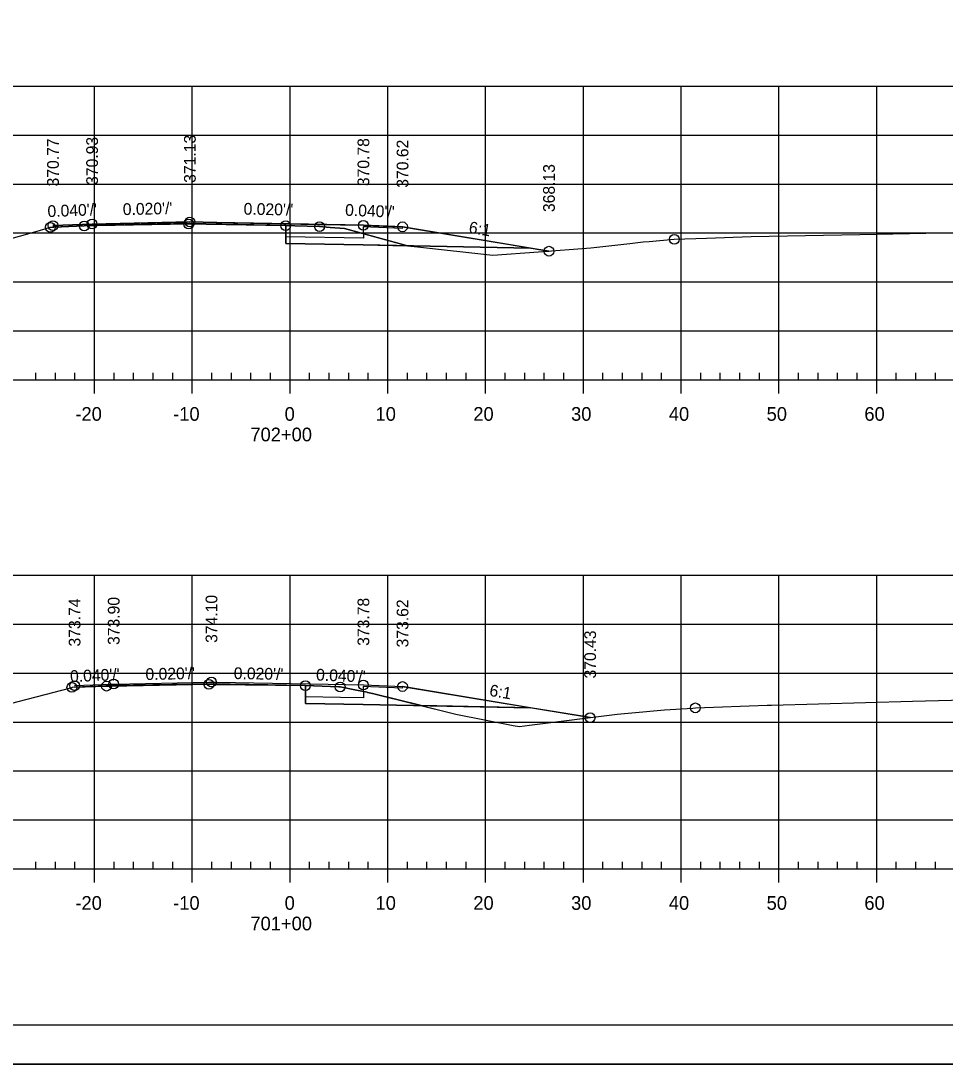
# Model space of a CAD drawing. Extents: x 1359801 to 1362404, y 372415 to 374228.
# Drawn here: x 1361176.2 to 1361270.7, y 372734.6 to 372841.3 of the extents above; entities that cross this region are included whole.
import ezdxf

# ---------------------------------------------------------------- set-up
doc = ezdxf.new("R2010")
doc.units = 0
for name, color, linetype in [('S_DRG_PT_SYM', 7, 'Continuous'), ('S_ELECTRIC_UTILITIES_ANNOT', 7, 'Continuous'), ('S_IRON_PIN', 7, 'Continuous'), ('S_MAILBOX', 7, 'Continuous'), ('S_PRIMARY_CTL', 7, 'Continuous'), ('S_SANITARY_SEWER', 7, 'Continuous'), ('S_SHOULDER', 7, 'Continuous'), ('S_UNDERGROUND_CABLE', 7, 'Continuous'), ('S_UTL_PT_SYM', 7, 'Continuous'), ('S_WATER_UTILITIES', 7, 'Continuous')]:
    doc.layers.add(name, color=color, linetype=linetype)

msp = doc.modelspace()

# ---------------------------------------------------------------- linework, layer by layer
at = {"layer": 'S_DRG_PT_SYM'}
for points in [[(1361167.82, 372816.94), (1361178.08, 372819.85), (1361179.18, 372820.16), (1361179.56, 372820.18), (1361182.65, 372820.3), (1361183.95, 372820.33), (1361193.33, 372820.51), (1361195.11, 372820.47), (1361203.26, 372820.33), (1361204.21, 372820.3), (1361206.72, 372820.23), (1361207.81, 372820.14), (1361209.27, 372820.03), (1361214.5, 372818.61), (1361215.71, 372818.28), (1361216.75, 372818.16), (1361224.45, 372817.3), (1361229.13, 372817.64), (1361234.47, 372818.06), (1361238.46, 372818.51), (1361239.84, 372818.67), (1361240.44, 372818.72), (1361243.01, 372818.94), (1361246.29, 372819.06), (1361250.88, 372819.22), (1361262, 372819.44), (1361277.18, 372819.74)], [(1361167.06, 372769.39), (1361181.28, 372773.09), (1361181.39, 372773.12), (1361181.44, 372773.13), (1361184.93, 372773.25), (1361185.35, 372773.25), (1361195.4, 372773.44), (1361196.05, 372773.43), (1361205.28, 372773.3), (1361208.69, 372773.17), (1361208.83, 372773.17), (1361210.51, 372772.84), (1361211.58, 372772.63), (1361211.64, 372772.61), (1361212.13, 372772.5), (1361220.67, 372770.37), (1361226.54, 372769.24), (1361227.16, 372769.11), (1361228.19, 372769.25), (1361237.15, 372770.38), (1361238.67, 372770.52), (1361241.99, 372770.83), (1361244.9, 372771.01), (1361245.16, 372771.03), (1361252.49, 372771.29), (1361252.95, 372771.3), (1361267.36, 372771.7), (1361279.38, 372772.02)]]:
    msp.add_lwpolyline(points, dxfattribs=at)
at = {"layer": 'S_ELECTRIC_UTILITIES_ANNOT'}
for p, q in [((1361203.26, 372820.33), (1361203.26, 372820.35)), ((1361203.26, 372820.33), (1361203.26, 372818.52)), ((1361228.29, 372818.04), (1361215.74, 372818.28)), ((1361228.29, 372818.04), (1361228.29, 372818.04)), ((1361230.18, 372817.72), (1361228.29, 372818.04)), ((1361205.28, 372773.3), (1361205.28, 372773.32)), ((1361205.28, 372773.3), (1361205.28, 372771.49)), ((1361228.3, 372771.04), (1361217.12, 372771.26)), ((1361233.82, 372770.13), (1361228.3, 372771.04)), ((1361234.4, 372770.03), (1361233.82, 372770.13))]:
    msp.add_line(p, q, dxfattribs=at)
for points in [[(1361203.26, 372820.35), (1361193.46, 372820.54), (1361183.46, 372820.34), (1361182.65, 372820.3)], [(1361182.65, 372820.3), (1361183.95, 372820.33), (1361193.33, 372820.51), (1361195.11, 372820.47), (1361203.26, 372820.33)], [(1361182.65, 372820.3), (1361182.65, 372820.3)], [(1361215.72, 372818.28), (1361209.27, 372820.03), (1361207.81, 372820.14), (1361206.72, 372820.23), (1361204.21, 372820.3), (1361203.26, 372820.33)], [(1361203.26, 372818.52), (1361211.2, 372818.37), (1361215.72, 372818.28)], [(1361215.74, 372818.28), (1361215.74, 372818.28), (1361215.71, 372818.28), (1361216.75, 372818.16), (1361224.45, 372817.3), (1361229.13, 372817.64), (1361230.18, 372817.72)], [(1361205.28, 372773.32), (1361195.67, 372773.5), (1361185.67, 372773.3), (1361181.67, 372773.14)], [(1361181.67, 372773.13), (1361184.93, 372773.25), (1361185.35, 372773.25), (1361195.4, 372773.44), (1361196.05, 372773.43), (1361205.28, 372773.3)], [(1361181.67, 372773.14), (1361181.67, 372773.13)], [(1361217.12, 372771.26), (1361212.13, 372772.5), (1361211.64, 372772.61), (1361211.58, 372772.63), (1361210.51, 372772.84), (1361208.83, 372773.17), (1361208.69, 372773.17), (1361205.28, 372773.3)], [(1361205.28, 372771.49), (1361211.2, 372771.37), (1361217.12, 372771.26)], [(1361217.12, 372771.26), (1361220.67, 372770.37), (1361226.54, 372769.24), (1361227.16, 372769.11), (1361228.19, 372769.25), (1361234.4, 372770.03)]]:
    msp.add_lwpolyline(points, dxfattribs=at)
at = {"layer": 'S_MAILBOX'}
for p, q in [((1361058.71, 372834.58), (1361348.71, 372834.58)), ((1361183.71, 372804.58), (1361183.71, 372834.58)), ((1361193.71, 372804.58), (1361193.71, 372834.58)), ((1361203.71, 372804.58), (1361203.71, 372834.58)), ((1361213.71, 372804.58), (1361213.71, 372834.58)), ((1361223.71, 372804.58), (1361223.71, 372834.58)), ((1361233.71, 372804.58), (1361233.71, 372834.58)), ((1361243.71, 372804.58), (1361243.71, 372834.58)), ((1361253.71, 372804.58), (1361253.71, 372834.58)), ((1361263.71, 372804.58), (1361263.71, 372834.58)), ((1361058.71, 372829.58), (1361348.71, 372829.58)), ((1361058.71, 372824.58), (1361348.71, 372824.58)), ((1361058.71, 372819.58), (1361348.71, 372819.58)), ((1361058.71, 372814.58), (1361348.71, 372814.58)), ((1361058.71, 372809.58), (1361348.71, 372809.58)), ((1361058.71, 372804.58), (1361348.71, 372804.58)), ((1361058.71, 372784.58), (1361348.71, 372784.58)), ((1361183.71, 372754.58), (1361183.71, 372784.58)), ((1361193.71, 372754.58), (1361193.71, 372784.58)), ((1361203.71, 372754.58), (1361203.71, 372784.58)), ((1361213.71, 372754.58), (1361213.71, 372784.58)), ((1361223.71, 372754.58), (1361223.71, 372784.58)), ((1361233.71, 372754.58), (1361233.71, 372784.58)), ((1361243.71, 372754.58), (1361243.71, 372784.58)), ((1361253.71, 372754.58), (1361253.71, 372784.58)), ((1361263.71, 372754.58), (1361263.71, 372784.58)), ((1361058.71, 372779.58), (1361348.71, 372779.58)), ((1361058.71, 372774.58), (1361348.71, 372774.58)), ((1361058.71, 372769.58), (1361348.71, 372769.58)), ((1361058.71, 372764.58), (1361348.71, 372764.58)), ((1361058.71, 372759.58), (1361348.71, 372759.58)), ((1361058.71, 372754.58), (1361348.71, 372754.58))]:
    msp.add_line(p, q, dxfattribs=at)
at = {"layer": 'S_SANITARY_SEWER'}
for points in [[(1361179.46, 372820.34), (1361180.01, 372820.36), (1361180.45, 372820.38), (1361183.46, 372820.5), (1361193.17, 372820.7), (1361193.46, 372820.71), (1361196.14, 372820.66), (1361196.21, 372820.66), (1361206.51, 372820.46), (1361211.21, 372820.37), (1361211.25, 372820.36), (1361215.21, 372820.21), (1361215.4, 372820.18), (1361224.89, 372818.6), (1361225.12, 372818.56), (1361230.19, 372817.72)], [(1361215.21, 372820.21), (1361211.21, 372820.37), (1361196.21, 372820.66), (1361193.46, 372820.71), (1361183.46, 372820.5), (1361179.46, 372820.34)], [(1361181.67, 372773.32), (1361183.54, 372773.39), (1361185.47, 372773.46), (1361185.67, 372773.46), (1361195.4, 372773.67), (1361195.67, 372773.67), (1361196.19, 372773.66), (1361196.21, 372773.66), (1361207.61, 372773.44), (1361211.21, 372773.37), (1361211.24, 372773.37), (1361215.21, 372773.21), (1361215.37, 372773.19), (1361224.89, 372771.61), (1361233.82, 372770.13), (1361234.4, 372770.03)]]:
    msp.add_lwpolyline(points, dxfattribs=at)
at = {"layer": 'S_SHOULDER'}
msp.add_line((1361033.31, 372734.61), (1361366.64, 372734.61), dxfattribs=at)
for points in [[(1361033.3, 372947.94), (1361366.64, 372947.94), (1361366.64, 372734.6), (1361033.3, 372734.6)], [(1361279.63, 372944.04), (1361279.63, 372934.16), (1361315.36, 372934.16), (1361315.36, 372931.24), (1361338.56, 372931.24), (1361338.56, 372906.91), (1361361.89, 372906.91), (1361361.89, 372738.58), (1361045.71, 372738.58), (1361045.71, 372944.04)]]:
    msp.add_lwpolyline(points, close=True, dxfattribs=at)
for points in [[(1361211.2, 372820.2), (1361211.21, 372819.04), (1361211.21, 372819.04), (1361203.26, 372819.19)], [(1361203.26, 372819.19), (1361203.26, 372818.52), (1361211.2, 372818.37), (1361228.29, 372818.04)], [(1361228.29, 372818.04), (1361215.21, 372820.21), (1361215.19, 372820.04), (1361211.2, 372820.2)], [(1361211.2, 372773.2), (1361211.21, 372772.04), (1361208.88, 372772.09), (1361205.28, 372772.16)], [(1361228.3, 372771.04), (1361215.21, 372773.21), (1361215.19, 372773.05), (1361211.2, 372773.2)], [(1361205.28, 372772.16), (1361205.28, 372771.49), (1361211.2, 372771.37), (1361228.3, 372771.04)]]:
    msp.add_lwpolyline(points, dxfattribs=at)
for centre in [(1361179.18, 372820.16), (1361179.46, 372820.34), (1361182.65, 372820.3), (1361183.46, 372820.5), (1361193.33, 372820.51), (1361193.46, 372820.71), (1361203.26, 372820.33), (1361206.72, 372820.23), (1361211.21, 372820.37), (1361215.21, 372820.21), (1361243.01, 372818.94), (1361230.19, 372817.72), (1361181.39, 372773.12), (1361181.67, 372773.3), (1361184.93, 372773.25), (1361185.67, 372773.46), (1361195.4, 372773.44), (1361195.67, 372773.67), (1361205.28, 372773.3), (1361208.83, 372773.17), (1361211.21, 372773.37), (1361215.21, 372773.21), (1361245.16, 372771.03), (1361234.4, 372770.03)]:
    msp.add_circle(centre, 0.5, dxfattribs=at)
at = {"layer": 'S_UNDERGROUND_CABLE'}
for points in [[(1361228.29, 372818.04), (1361211.2, 372818.37), (1361203.26, 372818.52), (1361203.26, 372820.35), (1361193.46, 372820.54), (1361183.46, 372820.34), (1361179.46, 372820.17)], [(1361228.3, 372771.04), (1361211.2, 372771.37), (1361205.28, 372771.49), (1361205.28, 372773.32), (1361195.67, 372773.5), (1361185.67, 372773.3), (1361181.67, 372773.14)]]:
    msp.add_lwpolyline(points, dxfattribs=at)
at = {"layer": 'S_UTL_PT_SYM'}
msp.add_line((1361361.89, 372738.58), (1361045.71, 372738.58), dxfattribs=at)
at = {"layer": 'S_WATER_UTILITIES'}
for p, q in [((1361058.71, 372804.58), (1361348.71, 372804.58)), ((1361177.71, 372804.58), (1361177.71, 372805.28)), ((1361179.71, 372804.58), (1361179.71, 372805.28)), ((1361181.71, 372804.58), (1361181.71, 372805.28)), ((1361183.71, 372803.18), (1361183.71, 372804.58)), ((1361185.71, 372804.58), (1361185.71, 372805.28)), ((1361187.71, 372804.58), (1361187.71, 372805.28)), ((1361189.71, 372804.58), (1361189.71, 372805.28)), ((1361191.71, 372804.58), (1361191.71, 372805.28)), ((1361193.71, 372803.18), (1361193.71, 372804.58)), ((1361195.71, 372804.58), (1361195.71, 372805.28)), ((1361197.71, 372804.58), (1361197.71, 372805.28)), ((1361199.71, 372804.58), (1361199.71, 372805.28)), ((1361201.71, 372804.58), (1361201.71, 372805.28)), ((1361203.71, 372803.18), (1361203.71, 372804.58)), ((1361205.71, 372804.58), (1361205.71, 372805.28)), ((1361207.71, 372804.58), (1361207.71, 372805.28)), ((1361209.71, 372804.58), (1361209.71, 372805.28)), ((1361211.71, 372804.58), (1361211.71, 372805.28)), ((1361213.71, 372803.18), (1361213.71, 372804.58)), ((1361215.71, 372804.58), (1361215.71, 372805.28)), ((1361217.71, 372804.58), (1361217.71, 372805.28)), ((1361219.71, 372804.58), (1361219.71, 372805.28)), ((1361221.71, 372804.58), (1361221.71, 372805.28)), ((1361223.71, 372803.18), (1361223.71, 372804.58)), ((1361225.71, 372804.58), (1361225.71, 372805.28)), ((1361227.71, 372804.58), (1361227.71, 372805.28)), ((1361229.71, 372804.58), (1361229.71, 372805.28)), ((1361231.71, 372804.58), (1361231.71, 372805.28)), ((1361233.71, 372803.18), (1361233.71, 372804.58)), ((1361235.71, 372804.58), (1361235.71, 372805.28)), ((1361237.71, 372804.58), (1361237.71, 372805.28)), ((1361239.71, 372804.58), (1361239.71, 372805.28)), ((1361241.71, 372804.58), (1361241.71, 372805.28)), ((1361243.71, 372803.18), (1361243.71, 372804.58)), ((1361245.71, 372804.58), (1361245.71, 372805.28)), ((1361247.71, 372804.58), (1361247.71, 372805.28)), ((1361249.71, 372804.58), (1361249.71, 372805.28)), ((1361251.71, 372804.58), (1361251.71, 372805.28)), ((1361253.71, 372803.18), (1361253.71, 372804.58)), ((1361255.71, 372804.58), (1361255.71, 372805.28)), ((1361257.71, 372804.58), (1361257.71, 372805.28)), ((1361259.71, 372804.58), (1361259.71, 372805.28)), ((1361261.71, 372804.58), (1361261.71, 372805.28)), ((1361263.71, 372803.18), (1361263.71, 372804.58)), ((1361265.71, 372804.58), (1361265.71, 372805.28)), ((1361267.71, 372804.58), (1361267.71, 372805.28)), ((1361269.71, 372804.58), (1361269.71, 372805.28)), ((1361177.71, 372754.58), (1361177.71, 372755.28)), ((1361179.71, 372754.58), (1361179.71, 372755.28)), ((1361181.71, 372754.58), (1361181.71, 372755.28)), ((1361185.71, 372754.58), (1361185.71, 372755.28)), ((1361187.71, 372754.58), (1361187.71, 372755.28)), ((1361189.71, 372754.58), (1361189.71, 372755.28)), ((1361191.71, 372754.58), (1361191.71, 372755.28)), ((1361195.71, 372754.58), (1361195.71, 372755.28)), ((1361197.71, 372754.58), (1361197.71, 372755.28)), ((1361199.71, 372754.58), (1361199.71, 372755.28)), ((1361201.71, 372754.58), (1361201.71, 372755.28)), ((1361205.71, 372754.58), (1361205.71, 372755.28)), ((1361207.71, 372754.58), (1361207.71, 372755.28)), ((1361209.71, 372754.58), (1361209.71, 372755.28)), ((1361211.71, 372754.58), (1361211.71, 372755.28)), ((1361215.71, 372754.58), (1361215.71, 372755.28)), ((1361217.71, 372754.58), (1361217.71, 372755.28)), ((1361219.71, 372754.58), (1361219.71, 372755.28)), ((1361221.71, 372754.58), (1361221.71, 372755.28)), ((1361225.71, 372754.58), (1361225.71, 372755.28)), ((1361227.71, 372754.58), (1361227.71, 372755.28)), ((1361229.71, 372754.58), (1361229.71, 372755.28)), ((1361231.71, 372754.58), (1361231.71, 372755.28)), ((1361235.71, 372754.58), (1361235.71, 372755.28)), ((1361237.71, 372754.58), (1361237.71, 372755.28)), ((1361239.71, 372754.58), (1361239.71, 372755.28)), ((1361241.71, 372754.58), (1361241.71, 372755.28)), ((1361245.71, 372754.58), (1361245.71, 372755.28)), ((1361247.71, 372754.58), (1361247.71, 372755.28)), ((1361249.71, 372754.58), (1361249.71, 372755.28)), ((1361251.71, 372754.58), (1361251.71, 372755.28)), ((1361255.71, 372754.58), (1361255.71, 372755.28)), ((1361257.71, 372754.58), (1361257.71, 372755.28)), ((1361259.71, 372754.58), (1361259.71, 372755.28)), ((1361261.71, 372754.58), (1361261.71, 372755.28)), ((1361265.71, 372754.58), (1361265.71, 372755.28)), ((1361267.71, 372754.58), (1361267.71, 372755.28)), ((1361269.71, 372754.58), (1361269.71, 372755.28)), ((1361058.71, 372754.58), (1361348.71, 372754.58)), ((1361183.71, 372753.18), (1361183.71, 372754.58)), ((1361193.71, 372753.18), (1361193.71, 372754.58)), ((1361203.71, 372753.18), (1361203.71, 372754.58)), ((1361213.71, 372753.18), (1361213.71, 372754.58)), ((1361223.71, 372753.18), (1361223.71, 372754.58)), ((1361233.71, 372753.18), (1361233.71, 372754.58)), ((1361243.71, 372753.18), (1361243.71, 372754.58)), ((1361253.71, 372753.18), (1361253.71, 372754.58)), ((1361263.71, 372753.18), (1361263.71, 372754.58))]:
    msp.add_line(p, q, dxfattribs=at)

# ---------------------------------------------------------------- texts
at = {"layer": 'S_IRON_PIN'}
for s, rotation, p in [('370.77', 90, (1361180.06, 372824.34)), ('370.93', 90, (1361184.06, 372824.5)), ('371.13', 90, (1361194.06, 372824.71)), ('370.78', 90, (1361211.81, 372824.37)), ('370.62', 90, (1361215.81, 372824.21)), ('368.13', 90, (1361230.79, 372821.72)), ("0.040'/'", 2.2919, (1361178.92, 372821.2)), ("0.020'/'", 1.2209, (1361186.61, 372821.41)), ("0.020'/'", 358.8849, (1361198.95, 372821.46)), ("0.040'/'", 357.7378, (1361209.32, 372821.35)), ('6:1', 350.5716, (1361221.93, 372819.6)), ('373.74', 90, (1361182.27, 372777.3)), ('373.90', 90, (1361186.27, 372777.46)), ('374.10', 90, (1361196.27, 372777.67)), ('373.78', 90, (1361211.81, 372777.37)), ('373.62', 90, (1361215.81, 372777.21)), ('370.43', 90, (1361235, 372774.03)), ("0.040'/'", 2.2919, (1361181.23, 372773.66)), ("0.020'/'", 1.2209, (1361188.93, 372773.87)), ("0.020'/'", 358.8849, (1361197.94, 372773.98)), ("0.040'/'", 357.7378, (1361206.35, 372773.83)), ('6:1', 350.578, (1361224.04, 372772.26))]:
    msp.add_text(s, height=1.2, rotation=rotation, dxfattribs=at).set_placement(p)
at = {"layer": 'S_PRIMARY_CTL'}
for s, p in [('-20', (1361181.75, 372800.38)), ('-10', (1361191.75, 372800.38)), ('0', (1361203.15, 372800.38)), ('10', (1361212.45, 372800.38)), ('20', (1361222.45, 372800.38)), ('30', (1361232.45, 372800.38)), ('40', (1361242.45, 372800.38)), ('50', (1361252.45, 372800.38)), ('60', (1361262.45, 372800.38)), ('702+00', (1361199.65, 372798.28)), ('-20', (1361181.75, 372750.38)), ('-10', (1361191.75, 372750.38)), ('0', (1361203.15, 372750.38)), ('10', (1361212.45, 372750.38)), ('20', (1361222.45, 372750.38)), ('30', (1361232.45, 372750.38)), ('40', (1361242.45, 372750.38)), ('50', (1361252.45, 372750.38)), ('60', (1361262.45, 372750.38)), ('701+00', (1361199.65, 372748.28))]:
    msp.add_text(s, height=1.4, dxfattribs=at).set_placement(p)
at = {"layer": 'S_SHOULDER'}
for p in [(1361250.84, 372819.17), (1361252.91, 372771.25)]:
    msp.add_text('+', height=0.1, dxfattribs=at).set_placement(p)

doc.saveas('drawing.dxf')
